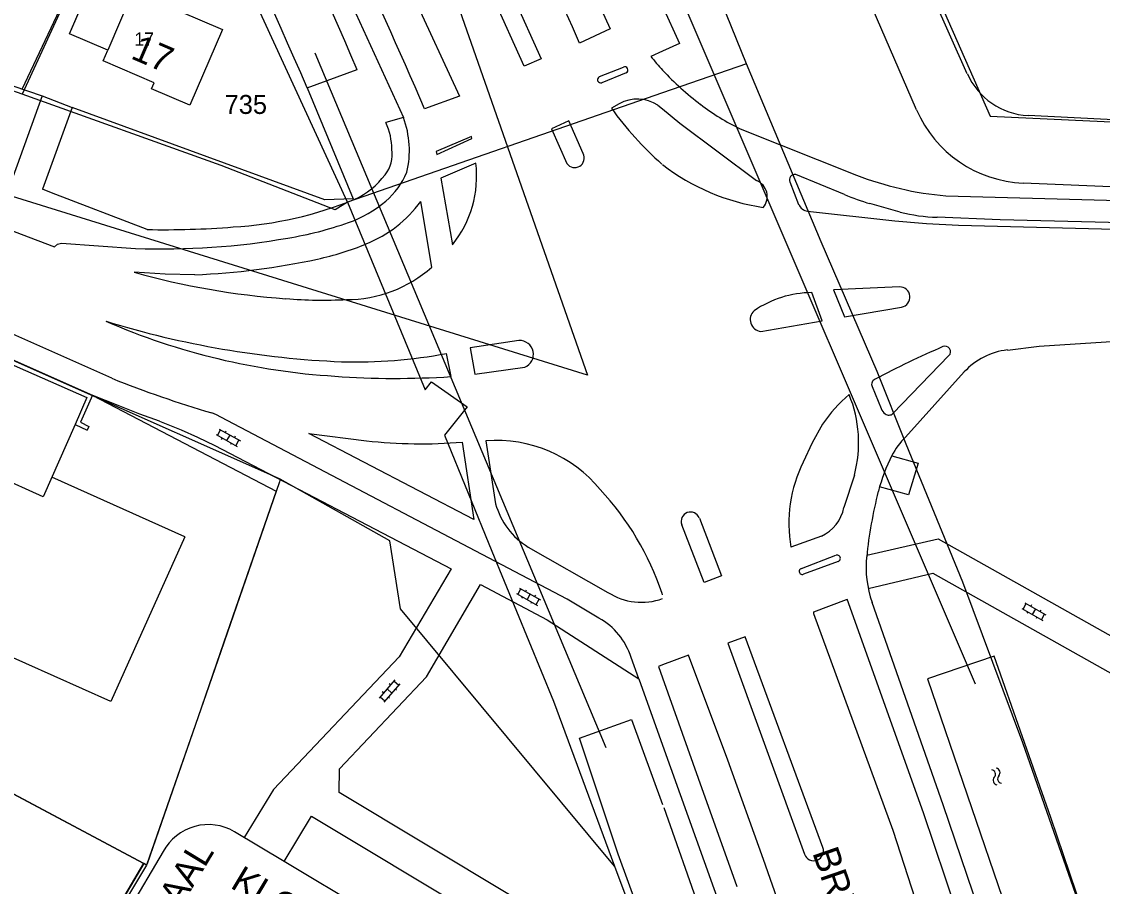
# Model space of a CAD drawing. Extents: x 148816 to 151297, y 399515 to 402500.
# Drawn here: x 150939.2 to 151041.7, y 400266.2 to 400348.2 of the extents above; entities that cross this region are included whole.
import ezdxf

# ---------------------------------------------------------------- set-up
doc = ezdxf.new("R2010")
doc.units = 0
for name, color, linetype in [('B01 Hoofdgebouw  [T] Norm', 7, 'Continuous'), ('B01 hoofgebouw', 7, 'Continuous'), ('G01 perceelsgrens', 7, 'Continuous'), ('G02 sectiegrens', 7, 'Continuous'), ('Q21 Lichtmast  Gem', 7, 'Continuous'), ('S02 Open verharding  Norm', 7, 'Continuous'), ('S05 Water  Norm', 7, 'Continuous'), ('T01 Muur  [D] Gem', 7, 'Continuous'), ('T04 Haag heg  [D] Gem', 7, 'Continuous'), ('T09 Insteek water  [T] Norm', 7, 'Continuous'), ('V00 Kant verharding algemeen  [T] Norm', 7, 'Continuous'), ('V00 Kant verharding algemeen secundair  [T] Gem', 7, 'Continuous'), ('W10 Duiker  [T] Gem', 7, 'Continuous'), ('Z01 perceelnummer', 7, 'Continuous'), ('Z02 huisnummer', 7, 'Continuous'), ('Z02 Huisnummer  [Tekst] Norm', 7, 'Continuous'), ('Z06 straatnaam', 7, 'Continuous')]:
    doc.layers.add(name, color=color, linetype=linetype)

msp = doc.modelspace()

# ---------------------------------------------------------------- linework, layer by layer
at = {"layer": 'B01 Hoofdgebouw  [T] Norm'}
for p, q in [((150943.74, 400347.1), (150945.73, 400351.69)), ((150954.19, 400349.25), (150958.24, 400347.5)), ((150947.37, 400345.53), (150943.74, 400347.1)), ((150958.24, 400347.5), (150955.15, 400340.31)), ((150946.94, 400344.52), (150947.37, 400345.53)), ((150951.76, 400342.44), (150946.94, 400344.52)), ((150951.51, 400341.86), (150951.76, 400342.44)), ((150955.15, 400340.31), (150951.51, 400341.86))]:
    msp.add_line(p, q, dxfattribs=at)
at = {"layer": 'B01 hoofgebouw'}
for points in [[(150953.57, 400357.92), (150957.24, 400356.32), (150954.19, 400349.25), (150958.24, 400347.5), (150955.15, 400340.31), (150951.51, 400341.86), (150951.76, 400342.44), (150946.94, 400344.52), (150947.37, 400345.53), (150943.74, 400347.1), (150945.73, 400351.69)], [(150953.57, 400357.92), (150950.57, 400350.87), (150949.79, 400351.21), (150947.37, 400345.53)]]:
    msp.add_lwpolyline(points, dxfattribs=at)
at = {"layer": 'G01 perceelsgrens'}
for points in [[(150952.23, 400369.74), (150949.92, 400364.47), (150947.26, 400358.75), (150939.26, 400341.36)], [(150970.1, 400331.11), (150961.11, 400350.73), (150957.2, 400359.52), (150952.23, 400369.74)], [(150970.1, 400331.11), (150977.48, 400313.33), (150978.08, 400314.1), (150981.46, 400311.7), (150979.32, 400309.02), (150983.79, 400298.03), (150989.64, 400283.79), (150995.45, 400268.16)], [(150963.74, 400304.86), (150961.88, 400305.69), (150945.81, 400312.83), (150909.32, 400329.04)], [(150950.8, 400268.4), (150876.89, 400307.8)], [(150963.74, 400304.86), (150963.65, 400304.61)], [(150995.45, 400268.16), (150975.15, 400292.57), (150974.14, 400299), (150963.74, 400304.86)], [(150963.65, 400304.61), (150956.97, 400285.24), (150955.96, 400282.33)], [(150955.96, 400282.33), (150951.06, 400268.26)], [(150951.06, 400268.26), (150936.1, 400243.42), (150925.41, 400225.73), (150924.86, 400225.95), (150917.4, 400213.99), (150914.9, 400209.79), (150912.83, 400207.54), (150909.24, 400205.67), (150904.88, 400204.51), (150900.38, 400204.99), (150895.82, 400206.04), (150892.39, 400206.64), (150887.98, 400206.02), (150883.58, 400205.36), (150880.75, 400203.74), (150878.32, 400202.02), (150874.6, 400198.7), (150869.39, 400192.89), (150863.1, 400185.63), (150859.92, 400183.46), (150856.95, 400182.86), (150853.53, 400183.42), (150849.76, 400185.27), (150842.28, 400189.47)], [(150950.8, 400268.4), (150945.23, 400258.96)], [(150951.06, 400268.26), (150950.8, 400268.4)], [(150995.45, 400268.16), (150998.41, 400260.23), (151000, 400255.6)]]:
    msp.add_lwpolyline(points, dxfattribs=at)
at = {"layer": 'G02 sectiegrens'}
for points in [[(151012.79, 400380.79), (151031.07, 400339.27), (151110.11, 400335.57)], [(151007.94, 400344.24), (151001.24, 400360.79)], [(150939.26, 400341.36), (150937.84, 400341.87), (150922.79, 400347.52), (150912.87, 400351.2)], [(151007.94, 400344.24), (151000, 400341.49)], [(151101.35, 400000), (151098.44, 400014.4), (151085.46, 400078.41), (151076.76, 400122.09), (151072.12, 400144.88), (151067.68, 400165.75), (151064.08, 400180.34), (151058.84, 400202), (151052.41, 400223.89), (151044.93, 400248.23), (151039.41, 400264.85), (151034.18, 400279.86), (151028.47, 400295.08), (151023.11, 400308.17), (151020.34, 400315.08), (151015.03, 400327.35), (151007.94, 400344.24)], [(150970.1, 400331.11), (150968.95, 400330.41), (150958.12, 400334.61), (150939.26, 400341.36)], [(151000, 400341.49), (150970.1, 400331.11)]]:
    msp.add_lwpolyline(points, dxfattribs=at)
at = {"layer": 'Q21 Lichtmast  Gem'}
msp.add_lwpolyline([(150470.02, 401545.9), (150556.48, 401148.68), (150587.33, 401006.96), (150639.15, 400861.23), (150792, 400651.61), (150911.82, 400487.27), (150967.93, 400385.83), (150992.88, 400314.71), (150864.37, 400354.64), (150785.76, 400358.38), (150705.9, 400348.4), (150564.28, 400314.71), (150489.42, 400271.04), (150319.72, 400151.26), (150222.4, 400100.1), (150103.26, 400037.48), (150071.61, 400097.7), (150036.48, 400058.92), (149995.31, 400040.21), (149954.13, 400021.49), (149930.42, 400026.48), (149891.12, 400015.25), (149831.23, 399977.82), (149652.8, 400166.23)], dxfattribs=at)
at = {"layer": 'S02 Open verharding  Norm'}
for p, q in [((150957.65, 400309.08), (150959.66, 400307.96)), ((150957.78, 400309), (150958.07, 400309.53)), ((150957.94, 400309.6), (150959.95, 400308.48)), ((150958.58, 400309.42), (150958.51, 400309.29)), ((150958.94, 400309.04), (150958.65, 400308.52)), ((150959.45, 400308.93), (150959.38, 400308.8)), ((150958.22, 400308.76), (150958.14, 400308.63)), ((150959.09, 400308.28), (150959.02, 400308.14)), ((150959.53, 400308.03), (150959.82, 400308.56)), ((150986.42, 400294.53), (150988.43, 400293.41)), ((150986.13, 400294), (150988.14, 400292.89)), ((150986.26, 400293.93), (150986.55, 400294.46)), ((150986.7, 400293.69), (150986.63, 400293.56)), ((150987.06, 400294.34), (150986.99, 400294.21)), ((150987.43, 400293.97), (150987.14, 400293.45)), ((150987.94, 400293.86), (150987.86, 400293.73)), ((150988.01, 400292.96), (150988.3, 400293.48)), ((150987.57, 400293.2), (150987.5, 400293.07)), ((151034.06, 400292.6), (151036.06, 400291.46)), ((151034.19, 400292.52), (151034.49, 400293.05)), ((151034.36, 400293.12), (151036.36, 400291.98)), ((151035, 400292.93), (151034.93, 400292.8)), ((151035.36, 400292.55), (151035.06, 400292.03)), ((151035.87, 400292.43), (151035.79, 400292.3)), ((151034.63, 400292.28), (151034.55, 400292.15)), ((151035.5, 400291.78), (151035.42, 400291.65)), ((151035.93, 400291.53), (151036.23, 400292.06)), ((150974.61, 400285.83), (150973.1, 400284.1)), ((150975.06, 400285.44), (150973.55, 400283.71)), ((150974.18, 400285.34), (150974.07, 400285.44)), ((150974.51, 400285.72), (150974.97, 400285.33)), ((150973.53, 400284.59), (150973.41, 400284.69)), ((150974.31, 400284.57), (150973.86, 400284.97)), ((150974.75, 400284.85), (150974.64, 400284.95)), ((150973.2, 400284.22), (150973.65, 400283.82)), ((150974.09, 400284.1), (150973.98, 400284.2))]:
    msp.add_line(p, q, dxfattribs=at)
at = {"layer": 'S05 Water  Norm'}
for centre, start, end in [((151031.15, 400276.88), 316.7615, 80.6166), ((151031.58, 400277.02), 316.7615, 80.6166), ((151031.77, 400276.3), 136.7615, 260.6166), ((151032.2, 400276.44), 136.7615, 260.6166)]:
    msp.add_arc(centre, 0.425, start, end, dxfattribs=at)
at = {"layer": 'T01 Muur  [D] Gem'}
for p, q in [((150911.71, 400327.43), (150945.39, 400312.59)), ((150945.39, 400312.6), (150944.27, 400310.05)), ((150945.91, 400312.82), (150944.78, 400310.25)), ((150944.27, 400310.05), (150945.42, 400309.5)), ((150944.78, 400310.25), (150945.59, 400309.85)), ((150945.59, 400309.85), (150945.42, 400309.5))]:
    msp.add_line(p, q, dxfattribs=at)
at = {"layer": 'T04 Haag heg  [D] Gem'}
for p, q in [((150939.24, 400341.85), (150947.26, 400358.75)), ((150945.95, 400312.8), (150963.35, 400303.72)), ((150876.89, 400307.8), (150950.8, 400268.4)), ((150963.35, 400303.72), (150958.38, 400289.4)), ((150958.38, 400289.4), (150955.96, 400282.33)), ((150955.96, 400282.33), (150951.1, 400268.39)), ((150945.22, 400258.99), (150950.81, 400268.43))]:
    msp.add_line(p, q, dxfattribs=at)
msp.add_lwpolyline([(150966.29, 400341.97), (150970.64, 400331.43), (150967.95, 400331.36), (150944.01, 400340.1), (150944.01, 400340.1)], dxfattribs=at)
at = {"layer": 'T09 Insteek water  [T] Norm'}
for p, q in [((151028.9, 400343.29), (151013.78, 400377.31)), ((151024.08, 400339.89), (151009.24, 400374.16)), ((150966.29, 400341.97), (150971.02, 400343.69)), ((151120.11, 400334.98), (151034.66, 400339.34)), ((151089.37, 400330.64), (151034.21, 400332.93)), ((151031.43, 400288.06), (151025.13, 400285.92)), ((151036.83, 400272.76), (151031.43, 400288.06)), ((151025.13, 400285.92), (151037.41, 400250)), ((150992.13, 400280.3), (150997.05, 400282.07)), ((150997.05, 400282.07), (151000, 400274.01)), ((150995.77, 400269.3), (150992.13, 400280.3)), ((151000.11, 400273.71), (151006.69, 400255.09)), ((151041.71, 400258.39), (151036.83, 400272.76)), ((151000, 400257.86), (150995.77, 400269.3))]:
    msp.add_line(p, q, dxfattribs=at)
for centre, radius, start, end in [((150365.82, 400079.29), 655.42, 23.6274, 27.93004), ((150230.44, 400025.55), 806.02, 23.24727, 26.62015), ((151035, 400346), 6.67, 203.982, 267.0433), ((151034.69, 400344.47), 11.55, 203.4277, 267.6129)]:
    msp.add_arc(centre, radius, start, end, dxfattribs=at)
at = {"layer": 'V00 Kant verharding algemeen  [T] Norm'}
for p, q in [((150950.71, 400405.72), (150980.75, 400341.18)), ((150960.43, 400372.01), (150975.42, 400339.14)), ((150984.59, 400370.38), (150995.04, 400347.56)), ((150983.88, 400354.98), (150988.49, 400344.71)), ((150986.88, 400344.01), (150982.23, 400354.28)), ((151000, 400349.72), (151001.6, 400346.16)), ((150995.04, 400347.56), (150992.11, 400346.2)), ((151001.6, 400346.16), (151000, 400345.44)), ((150988.49, 400344.71), (150986.88, 400344.01)), ((151000, 400345.44), (150998.88, 400344.94)), ((151000, 400345.44), (150998.88, 400344.94)), ((150980.75, 400341.18), (150977.43, 400339.98)), ((150944.01, 400340.1), (150941.19, 400332.36)), ((150975.42, 400339.14), (150973.76, 400338.67)), ((150991.11, 400338.85), (150989.47, 400338.08)), ((150992.46, 400335.74), (150991.11, 400338.85)), ((150989.47, 400338.08), (150990.92, 400334.79)), ((150981.88, 400337.35), (150978.53, 400335.92)), ((150978.57, 400335.65), (150981.91, 400337.16)), ((150981.91, 400337.16), (150981.88, 400337.35)), ((150978.53, 400335.92), (150978.57, 400335.65)), ((150982.28, 400334.83), (150978.97, 400333.4)), ((150978.97, 400333.4), (150980.06, 400327.09)), ((150942.05, 400332.02), (150941.19, 400332.36)), ((150951.1, 400328.52), (150942.05, 400332.02)), ((150978.1, 400324.95), (150977.06, 400331.19)), ((150936.67, 400329.03), (150942.31, 400326.9)), ((150942.31, 400326.9), (150942.61, 400327.14)), ((150942.61, 400327.14), (150942.99, 400327.25)), ((150942.99, 400327.25), (150950.01, 400326.74)), ((150945.95, 400312.8), (150918.73, 400324.87)), ((150952.83, 400324.28), (150949.88, 400324.48)), ((150955.64, 400324.24), (150952.83, 400324.28)), ((151015.12, 400319.88), (151014.15, 400322.55)), ((151022.46, 400323.09), (151016.2, 400322.8)), ((151016.2, 400322.8), (151017.26, 400320.26)), ((151017.26, 400320.26), (151022.66, 400321.17)), ((151009.33, 400318.86), (151015.12, 400319.88)), ((150947.76, 400314.42), (150937.8, 400318.85)), ((151035.7, 400317.46), (151048.46, 400318.31)), ((150986.37, 400317.99), (150981.76, 400317.3)), ((150981.76, 400317.3), (150982.2, 400314.81)), ((150979.93, 400314.59), (150979.51, 400316.78)), ((150982.2, 400314.81), (150986.92, 400315.47)), ((150948.37, 400311.83), (150945.95, 400312.8)), ((150950.41, 400311.03), (150948.37, 400311.83)), ((150952.28, 400310.36), (150950.41, 400311.03)), ((150957.69, 400310.95), (150957.25, 400311.14)), ((150958.11, 400310.73), (150957.69, 400310.95)), ((150944.27, 400310.05), (150941.26, 400303.19)), ((150952.28, 400310.36), (150954.32, 400309.54)), ((150990.96, 400293.47), (150958.11, 400310.73)), ((151015.15, 400310.08), (151014.17, 400308.29)), ((150954.32, 400309.54), (150955.89, 400308.84)), ((150955.89, 400308.84), (150957.52, 400308.04)), ((150982.1, 400301.02), (150966.43, 400309.2)), ((150966.43, 400309.2), (150971.9, 400308.5)), ((150957.52, 400308.04), (150979.94, 400296.34)), ((150980.98, 400308.37), (150982.1, 400301.02)), ((150983.24, 400308.48), (150984.15, 400302.53)), ((151014.17, 400308.29), (151013.34, 400306.48)), ((150941.26, 400303.19), (150934.74, 400306.11)), ((150954.68, 400299.39), (150942.06, 400305.03)), ((151003.49, 400301.17), (151005.6, 400295.7)), ((151003.93, 400295.06), (151001.83, 400300.53)), ((150954.68, 400299.39), (150947.68, 400283.78)), ((151019.37, 400297.66), (151026.12, 400299.2)), ((151026.12, 400299.2), (151046.79, 400287.57)), ((150987.26, 400298.41), (150994.81, 400294.12)), ((150979.94, 400296.34), (150975, 400288)), ((151005.6, 400295.7), (151003.93, 400295.06)), ((151019.5, 400294.5), (151025.64, 400295.95)), ((151025.64, 400295.95), (151046.42, 400284.25)), ((150977.59, 400286.11), (150982.73, 400294.88)), ((150982.73, 400294.88), (150989.04, 400291.53)), ((150993.96, 400291.69), (150990.96, 400293.47)), ((151000, 400293.89), (150999.96, 400294.03)), ((151024.75, 400273.22), (151017.49, 400293.48)), ((151026.62, 400273.97), (151019.87, 400293.17)), ((150989.04, 400291.53), (150997.75, 400285.92)), ((151014.33, 400292.08), (151014.33, 400292.27)), ((151021.88, 400271.54), (151014.33, 400292.08)), ((151007.84, 400289.92), (151006.18, 400289.3)), ((151015.2, 400269.92), (151007.84, 400289.92)), ((150947.68, 400283.78), (150935.27, 400289.31)), ((151006.18, 400289.3), (151013.46, 400269.28)), ((150975, 400288), (150963.08, 400275.42)), ((150997.75, 400285.92), (150997.01, 400287.95)), ((151002.45, 400288.17), (151000, 400287.24)), ((151006.18, 400278.2), (151002.45, 400288.17)), ((151000, 400287.24), (150999.61, 400287.1)), ((150999.61, 400287.1), (150999.99, 400286.03)), ((150969.34, 400277.38), (150977.59, 400286.11)), ((150997.75, 400285.92), (151000, 400279.64)), ((150999.99, 400286.03), (151003.37, 400276.5)), ((151000, 400279.64), (151006.17, 400262.4)), ((151009.57, 400268.78), (151006.18, 400278.2)), ((150969.31, 400275.14), (150969.34, 400277.38)), ((151003.37, 400276.5), (151007.05, 400266.23)), ((150963.08, 400275.42), (150960.3, 400270.89)), ((150985.65, 400265.35), (150969.31, 400275.14)), ((151032.56, 400250), (151024.75, 400273.22)), ((151034.74, 400250), (151026.62, 400273.97)), ((150964.11, 400268.6), (150959.4, 400271.42)), ((151028.8, 400250), (151021.88, 400271.54)), ((150952.64, 400269.55), (150946.08, 400258.48)), ((151012.62, 400260.08), (151009.57, 400268.78))]:
    msp.add_line(p, q, dxfattribs=at)
for points in [[(150994.01, 400343.03), (150996.28, 400343.94)], [(150996.54, 400343.39), (150994.23, 400342.44)], [(150935.55, 400334.62), (150938.36, 400342.15), (150941.15, 400341.2), (150938.38, 400333.49)], [(150995.88, 400340.44), (150995.14, 400340.05)], [(151000, 400339.93), (150999.55, 400340.3)], [(151008.91, 400333.15), (151001.63, 400338.58), (151000, 400339.93)], [(151007.36, 400338.08), (151018.38, 400333.69)], [(151017.25, 400331.86), (151012.62, 400333.74)], [(151012.06, 400333.04), (151012.9, 400330.9)], [(151026.87, 400331.72), (151057.33, 400330.91)], [(151022.53, 400330.16), (151019.66, 400330.99)], [(151013.75, 400330.26), (151022.03, 400329.36)], [(151059.01, 400328.78), (151032.02, 400329.45), (151026.03, 400329.69)], [(151025.02, 400329.11), (151028.05, 400328.94), (151058.93, 400328.14)], [(151032.7, 400317.1), (151035.7, 400317.46)], [(151021.83, 400311.08), (151027.16, 400316.57)], [(151023.04, 400308.85), (151028.61, 400315.02)], [(151019.86, 400313.65), (151020.73, 400311.55)], [(151021.73, 400307.07), (151024.23, 400306.36), (151023.32, 400303.36), (151020.57, 400304.13)], [(151018.19, 400305.25), (151017.2, 400302.16)], [(151015.07, 400299.44), (151012.17, 400298.4)], [(151013.17, 400296.4), (151016.44, 400297.64)], [(151016.64, 400297.05), (151013.37, 400295.84)], [(151014.33, 400292.27), (151017.44, 400293.46)], [(150964.12, 400268.6), (150966.69, 400272.89), (150982.13, 400263.65), (150979.56, 400259.36)]]:
    msp.add_lwpolyline(points, dxfattribs=at)
for centre, radius, start, end in [((150182.78, 399994.6), 866.46, 23.49148, 28.31829), ((150490.45, 400128.22), 546.97, 23.4852, 29.1208), ((151019.64, 400361.82), 26.76, 219.1208, 222.7876), ((150996.4, 400343.66), 0.307, 296.766, 113.7754), ((150994.13, 400342.74), 0.313, 113.6928, 288.6187), ((151019.64, 400361.82), 26.76, 222.7876, 233.174), ((150997.6, 400337.39), 3.51, 56.1851, 119.4517), ((151020.6, 400358.23), 31.29, 215.5288, 228.6541), ((151016.08, 400356.45), 20.33, 232.1264, 244.6127), ((150968.32, 400336.16), 5.99, 359.6937, 24.7422), ((150966.97, 400336.02), 9.01, 346.7898, 20.2802), ((150971.38, 400335.63), 2.98, 320.3906, 9.7465), ((150991.66, 400335.31), 0.906, 215.0205, 28.3189), ((150972.15, 400333.55), 10.21, 320.7639, 7.228), ((151012.52, 400350.88), 20.47, 232.2729, 261.6271), ((150967.71, 400338.14), 7.42, 294.6473, 323.4953), ((150968.99, 400336.77), 7.31, 310.5272, 337.4181), ((151012.53, 400333.24), 0.511, 79.846, 203.5684), ((151029.51, 400362.44), 30.83, 248.8261, 265.0871), ((151008.3, 400331.66), 1.62, 320.2921, 68.0339), ((150957.17, 400364.55), 35.84, 273.3356, 292.3416), ((151025.5, 400350.79), 20.65, 246.464, 253.585), ((150966.13, 400340.43), 11.96, 289.8969, 309.5231), ((150967.57, 400338.06), 11.71, 291.6367, 324.0979), ((151013.9, 400331.35), 1.09, 204.0648, 261.8486), ((151028.77, 400391.97), 62.97, 263.8564, 266.5878), ((151026.69, 400347.77), 18.09, 256.7189, 267.9289), ((150952.68, 400410.26), 81.75, 268.8929, 274.6168), ((150959.4, 400359.42), 32.1, 279.0692, 289.6599), ((150952.69, 400394.22), 67.53, 267.7241, 280.0356), ((150961.7, 400351.78), 26.64, 282.0547, 292.4983), ((150952.66, 400393.53), 69.36, 272.4624, 282.1516), ((150969.64, 400395.25), 73.48, 254.4011, 265.8101), ((150970.02, 400334.09), 12.2, 269.9636, 311.4741), ((151014.26, 400312.64), 9.91, 90.6366, 124.2741), ((151022.5, 400322.12), 0.962, 279.6907, 92.5615), ((150967.7, 400361.95), 40.12, 265.0992, 273.3038), ((151009.45, 400319.99), 1.14, 132.7681, 263.4899), ((150972.9, 400379.06), 64.56, 246.5465, 266.4521), ((150973.33, 400404.91), 89, 252.932, 267.5702), ((150986.44, 400316.69), 1.31, 291.3679, 93.256), ((151061.3, 400236.83), 87.75, 113.2989, 117.967), ((151026.78, 400316.94), 0.525, 315.9446, 111.8998), ((151033.43, 400310.61), 6.54, 96.3986, 137.5897), ((150970.74, 400364.19), 48.22, 268.5983, 280.4809), ((150987.52, 400414.1), 107.32, 248.2521, 253.6148), ((150974.64, 400394.34), 79.93, 265.891, 273.797), ((151020.34, 400313.85), 0.518, 111.8984, 203.2068), ((151027.74, 400301.22), 15.39, 130.7338, 144.8706), ((151006.64, 400308.33), 11.95, 345.0264, 22.3862), ((151021.95, 400312.09), 1.34, 203.9539, 230.6399), ((151021.47, 400311.51), 0.581, 230.7454, 271.4895), ((151021.48, 400311.43), 0.5, 271.1686, 315.1079), ((151027.57, 400304.16), 6.52, 133.9674, 153.2971), ((150977.1, 400354.66), 46.45, 263.5698, 274.7897), ((150984.26, 400295.84), 12.68, 39.2916, 94.5924), ((151036.41, 400299.59), 16.47, 152.9208, 165.5142), ((151024.83, 400300.69), 12.86, 153.2599, 190.2697), ((150974.44, 400285.46), 26.91, 18.5665, 43.1726), ((151061.2, 400293.26), 42.06, 165.6201, 174.2224), ((150990.95, 400304.43), 7.06, 195.5911, 238.5039), ((151002.65, 400300.85), 0.89, 21.0838, 201.0837), ((151013.36, 400302.97), 3.92, 295.7397, 348.0799), ((151016.55, 400297.35), 0.31, 287.5341, 109.2774), ((151029.3, 400296.49), 10, 174.2224, 199.3684), ((151013.25, 400296.11), 0.3, 105.4662, 293.4032), ((150997.99, 400299.04), 5.86, 237.1586, 290.0883), ((150990.74, 400285.95), 6.58, 17.685, 60.71), ((150956.92, 400267.22), 4.88, 59.4695, 151.4563), ((151014.33, 400269.6), 0.924, 200.1023, 20.1023)]:
    msp.add_arc(centre, radius, start, end, dxfattribs=at)
at = {"layer": 'V00 Kant verharding algemeen secundair  [T] Gem'}
msp.add_line((150979.56, 400259.35), (150964.11, 400268.6), dxfattribs=at)
msp.add_lwpolyline([(150941.15, 400341.2), (150944.01, 400340.1)], dxfattribs=at)
at = {"layer": 'W10 Duiker  [T] Gem'}
for p, q in [((151029.67, 400285.42), (151000, 400354.68)), ((150994.64, 400279.37), (150967.06, 400345.25))]:
    msp.add_line(p, q, dxfattribs=at)

# ---------------------------------------------------------------- texts
at = {"layer": 'Z01 perceelnummer'}
msp.add_text('735', height=1.8, dxfattribs=at).set_placement((150958.46, 400339.49))
at = {"layer": 'Z02 huisnummer'}
msp.add_text('17', height=2.5, rotation=336.666, dxfattribs=at).set_placement((150949.46, 400344.79))
at = {"layer": 'Z02 Huisnummer  [Tekst] Norm'}
msp.add_text('17', height=1.25, dxfattribs=at).set_placement((150949.9, 400345.97))
at = {"layer": 'Z06 straatnaam'}
for s, rotation, p in [('BREDERODEWEG', 288.9603, (151014.18, 400269.44)), ('DUINENDAAL', 58.7415, (150946.34, 400251.11)), ('KLOOSTERWEIDE', 329.1541, (150958.9, 400266.16))]:
    msp.add_text(s, height=2.5, rotation=rotation, dxfattribs=at).set_placement(p)

doc.saveas('drawing.dxf')
